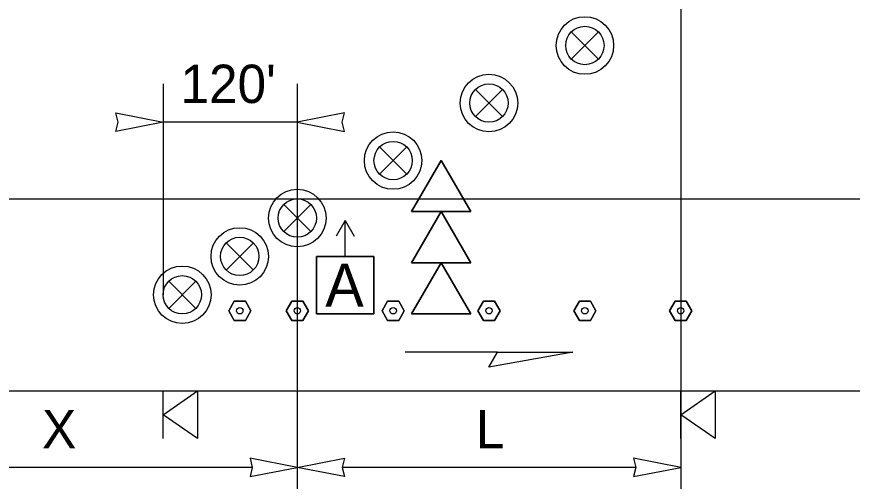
# Model space of a CAD drawing. Extents: x 99958 to 100176, y 99935 to 100011.
# Drawn here: x 100025.178 to 100026.922, y 99944.547 to 99945.516 of the extents above; entities that cross this region are included whole.
import ezdxf

# ---------------------------------------------------------------- set-up
doc = ezdxf.new("R2010")
doc.units = 0
for name, color, linetype in [('RD_ED_ShoulderPavedEdge', 7, 'Continuous'), ('RD_MK_LineEdgeWhite', 7, 'Continuous'), ('TR_WZ_PortableSignMountBlk-Wht', 7, 'Continuous'), ('TR_WZ_SequentialArrowSign', 7, 'Continuous'), ('TR_WZ_TrafficSafetyDrum', 7, 'Continuous'), ('TR_WZ_TubularMarker', 7, 'Continuous'), ('TR_WZ_WorkZoneDetails', 7, 'Continuous'), ('TR_WZ_WorkZoneTextCurrent', 7, 'Continuous')]:
    doc.layers.add(name, color=color, linetype=linetype)

msp = doc.modelspace()

# ---------------------------------------------------------------- linework, layer by layer
at = {"layer": 'RD_ED_ShoulderPavedEdge'}
msp.add_line((100021.7266, 99944.7357), (100034.8933, 99944.7357), dxfattribs=at)
at = {"layer": 'RD_MK_LineEdgeWhite'}
msp.add_line((100021.7266, 99945.1357), (100034.8933, 99945.1357), dxfattribs=at)
at = {"layer": 'TR_WZ_PortableSignMountBlk-Wht'}
for p, q in [((100025.4836, 99944.6357), (100025.4836, 99944.7357)), ((100026.5636, 99944.6357), (100026.5636, 99944.7357))]:
    msp.add_line(p, q, dxfattribs=at)
for points in [[(100025.4836, 99944.6856), (100025.5554, 99944.7357), (100025.5554, 99944.6357)], [(100026.5636, 99944.6856), (100026.6354, 99944.7357), (100026.6354, 99944.6357)]]:
    msp.add_lwpolyline(points, close=True, dxfattribs=at)
at = {"layer": 'TR_WZ_SequentialArrowSign'}
for points in [[(100026.0636, 99945.2157), (100026.0018, 99945.1091), (100026.0636, 99945.1091), (100026.1254, 99945.1091), (100026.0636, 99945.2157)], [(100026.1254, 99945.1091), (100026.0636, 99945.1091), (100026.0018, 99945.1091), (100026.0636, 99945.2157), (100026.1254, 99945.1091)], [(100026.0636, 99945.1091), (100026.0018, 99945.0024), (100026.0636, 99945.0024), (100026.1254, 99945.0024), (100026.0636, 99945.1091)], [(100026.1254, 99945.0024), (100026.0636, 99945.0024), (100026.0018, 99945.0024), (100026.0636, 99945.1091), (100026.1254, 99945.0024)], [(100026.0636, 99945.0024), (100026.0018, 99944.8957), (100026.1254, 99944.8957), (100026.0636, 99945.0024)], [(100026.1254, 99944.8957), (100026.0018, 99944.8957), (100026.0636, 99945.0024), (100026.1254, 99944.8957)]]:
    msp.add_lwpolyline(points, dxfattribs=at)
at = {"layer": 'TR_WZ_TrafficSafetyDrum'}
for p, q in [((100026.3353, 99945.484), (100026.3919, 99945.4274)), ((100026.3919, 99945.484), (100026.3353, 99945.4274)), ((100026.1353, 99945.364), (100026.1919, 99945.3074)), ((100026.1919, 99945.364), (100026.1353, 99945.3074)), ((100025.9353, 99945.244), (100025.9919, 99945.1874)), ((100025.9919, 99945.244), (100025.9353, 99945.1874)), ((100025.7353, 99945.124), (100025.7919, 99945.0674)), ((100025.7919, 99945.124), (100025.7353, 99945.0674)), ((100025.6153, 99945.044), (100025.6719, 99944.9874)), ((100025.6719, 99945.044), (100025.6153, 99944.9874)), ((100025.4953, 99944.964), (100025.5519, 99944.9074)), ((100025.5519, 99944.964), (100025.4953, 99944.9074))]:
    msp.add_line(p, q, dxfattribs=at)
for centre, radius in [((100026.3636, 99945.4557), 0.06), ((100026.3636, 99945.4557), 0.06), ((100026.3636, 99945.4557), 0.04), ((100026.1636, 99945.3357), 0.06), ((100026.1636, 99945.3357), 0.06), ((100026.1636, 99945.3357), 0.04), ((100025.9636, 99945.2157), 0.06), ((100025.9636, 99945.2157), 0.06), ((100025.9636, 99945.2157), 0.04), ((100025.7636, 99945.0957), 0.06), ((100025.7636, 99945.0957), 0.06), ((100025.7636, 99945.0957), 0.04), ((100025.6436, 99945.0157), 0.06), ((100025.6436, 99945.0157), 0.06), ((100025.6436, 99945.0157), 0.04), ((100025.5236, 99944.9357), 0.06), ((100025.5236, 99944.9357), 0.06), ((100025.5236, 99944.9357), 0.04)]:
    msp.add_circle(centre, radius, dxfattribs=at)
at = {"layer": 'TR_WZ_TubularMarker'}
for points in [[(100025.6205, 99944.9024), (100025.6321, 99944.9224), (100025.6552, 99944.9224), (100025.6667, 99944.9024), (100025.6552, 99944.8824), (100025.6321, 99944.8824)], [(100025.7405, 99944.9024), (100025.7521, 99944.9224), (100025.7752, 99944.9224), (100025.7867, 99944.9024), (100025.7752, 99944.8824), (100025.7521, 99944.8824)], [(100025.9405, 99944.9024), (100025.9521, 99944.9224), (100025.9752, 99944.9224), (100025.9867, 99944.9024), (100025.9752, 99944.8824), (100025.9521, 99944.8824)], [(100026.1405, 99944.9024), (100026.1521, 99944.9224), (100026.1752, 99944.9224), (100026.1867, 99944.9024), (100026.1752, 99944.8824), (100026.1521, 99944.8824)], [(100026.3405, 99944.9024), (100026.3521, 99944.9224), (100026.3752, 99944.9224), (100026.3867, 99944.9024), (100026.3752, 99944.8824), (100026.3521, 99944.8824)], [(100026.5405, 99944.9024), (100026.5521, 99944.9224), (100026.5752, 99944.9224), (100026.5867, 99944.9024), (100026.5752, 99944.8824), (100026.5521, 99944.8824)]]:
    msp.add_lwpolyline(points, close=True, dxfattribs=at)
for points in [[(100025.6321, 99944.8824), (100025.6552, 99944.8824), (100025.6667, 99944.9024), (100025.6552, 99944.9224), (100025.6321, 99944.9224), (100025.6205, 99944.9024), (100025.6321, 99944.8824)], [(100025.7521, 99944.8824), (100025.7752, 99944.8824), (100025.7867, 99944.9024), (100025.7752, 99944.9224), (100025.7521, 99944.9224), (100025.7405, 99944.9024), (100025.7521, 99944.8824)], [(100025.9521, 99944.8824), (100025.9752, 99944.8824), (100025.9867, 99944.9024), (100025.9752, 99944.9224), (100025.9521, 99944.9224), (100025.9405, 99944.9024), (100025.9521, 99944.8824)], [(100026.1521, 99944.8824), (100026.1752, 99944.8824), (100026.1867, 99944.9024), (100026.1752, 99944.9224), (100026.1521, 99944.9224), (100026.1405, 99944.9024), (100026.1521, 99944.8824)], [(100026.3521, 99944.8824), (100026.3752, 99944.8824), (100026.3867, 99944.9024), (100026.3752, 99944.9224), (100026.3521, 99944.9224), (100026.3405, 99944.9024), (100026.3521, 99944.8824)], [(100026.5521, 99944.8824), (100026.5752, 99944.8824), (100026.5867, 99944.9024), (100026.5752, 99944.9224), (100026.5521, 99944.9224), (100026.5405, 99944.9024), (100026.5521, 99944.8824)]]:
    msp.add_lwpolyline(points, dxfattribs=at)
for centre in [(100025.6436, 99944.9024), (100025.7636, 99944.9024), (100025.9636, 99944.9024), (100026.1636, 99944.9024), (100026.3636, 99944.9024), (100026.5636, 99944.9024)]:
    msp.add_circle(centre, 0.00667, dxfattribs=at)
at = {"layer": 'TR_WZ_WorkZoneDetails'}
for p, q in [((100026.5636, 99945.8557), (100026.5636, 99944.098)), ((100025.4836, 99945.3757), (100025.4836, 99944.9357)), ((100025.7636, 99945.3757), (100025.7636, 99944.4957)), ((100025.7636, 99945.2957), (100025.4836, 99945.2957)), ((100025.8636, 99945.0907), (100025.8449, 99945.0583)), ((100025.8636, 99945.0157), (100025.8636, 99945.0907)), ((100025.8636, 99945.0907), (100025.8824, 99945.0583)), ((100026.1814, 99944.8157), (100025.9885, 99944.8157)), ((100025.6698, 99944.5757), (100024.8573, 99944.5757)), ((100026.4698, 99944.5757), (100025.8573, 99944.5757))]:
    msp.add_line(p, q, dxfattribs=at)
for points in [[(100025.4836, 99945.2957), (100025.3853, 99945.2765), (100025.3898, 99945.2957), (100025.3853, 99945.315)], [(100025.7636, 99945.2957), (100025.8619, 99945.2765), (100025.8573, 99945.2957), (100025.8619, 99945.315)], [(100025.8036, 99945.0157), (100025.9236, 99945.0157), (100025.9236, 99944.8957), (100025.8036, 99944.8957)], [(100026.3386, 99944.8157), (100026.1636, 99944.7849), (100026.1814, 99944.8157)], [(100025.7636, 99944.5757), (100025.6653, 99944.595), (100025.6698, 99944.5757), (100025.6653, 99944.5565)], [(100025.7636, 99944.5757), (100025.8619, 99944.595), (100025.8573, 99944.5757), (100025.8619, 99944.5565)], [(100026.5636, 99944.5757), (100026.4653, 99944.595), (100026.4698, 99944.5757), (100026.4653, 99944.5565)]]:
    msp.add_lwpolyline(points, close=True, dxfattribs=at)
msp.add_lwpolyline([(100025.8036, 99945.0157), (100025.8036, 99944.8957), (100025.9236, 99944.8957), (100025.9236, 99945.0157), (100025.8636, 99945.0157), (100025.8036, 99945.0157)], dxfattribs=at)

# ---------------------------------------------------------------- texts
msp.add_text('A', height=0.09, dxfattribs=at).set_placement((100025.822, 99944.9107))
at = {"layer": 'TR_WZ_WorkZoneTextCurrent'}
msp.add_text("120'", height=0.08, dxfattribs=at).set_placement((100025.52, 99945.3357))
for s, p in [('X', (100025.2311, 99944.6157)), ('L', (100026.1364, 99944.6157))]:
    msp.add_text(s, height=0.08, rotation=360, dxfattribs=at).set_placement(p)

doc.saveas('drawing.dxf')
